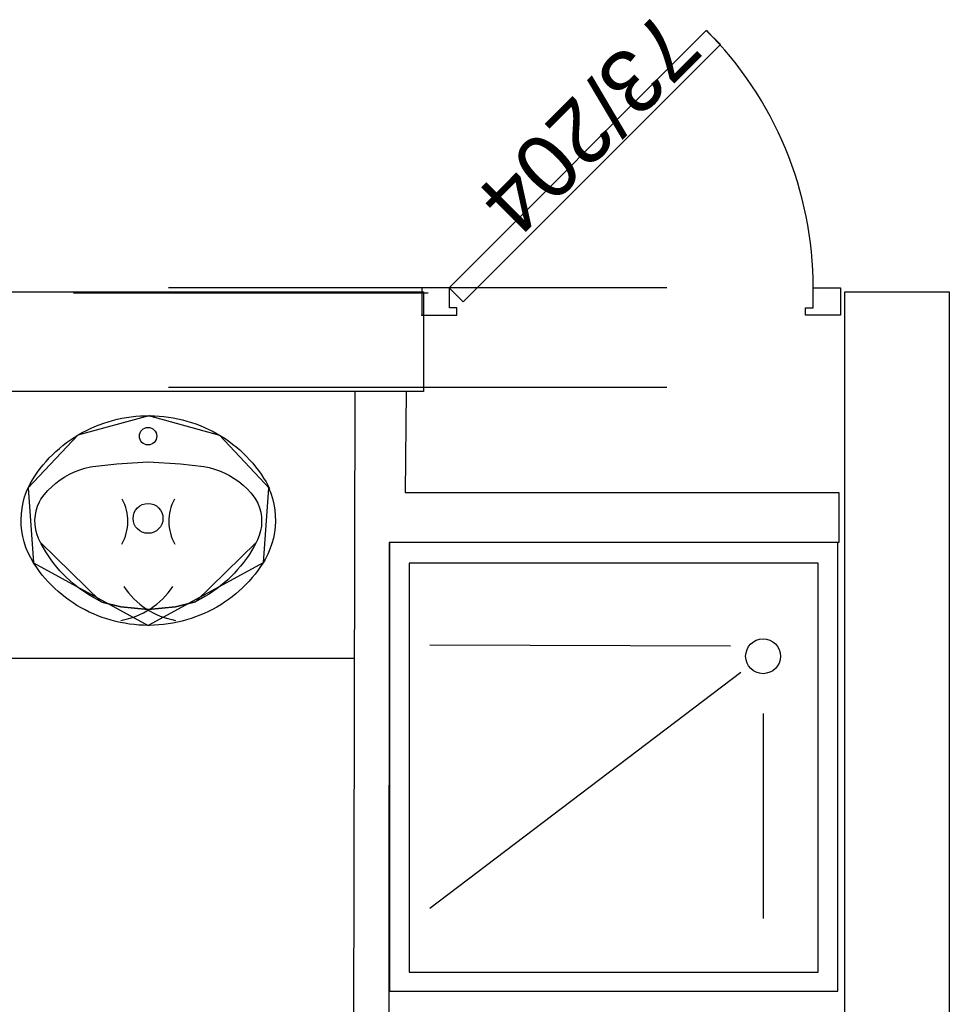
# Model space of a CAD drawing. Header units: millimetres. Extents: x -15 to 127, y -65 to 67.
# Tile 449 of 476: x 114.365 to 114.552, y 29.732 to 29.93. Entities that reach past the tile are written whole.
import ezdxf

# ---------------------------------------------------------------- set-up
doc = ezdxf.new("R2010")
doc.units = ezdxf.units.MM
doc.header["$MEASUREMENT"] = 0
doc.linetypes.add('PC_DASH_2', pattern=[0.125, 0.05555555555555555, -0.06944444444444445])
doc.layers.add('Calque 5', color=7, linetype='Continuous')
doc.styles.get("Standard").update_dxf_attribs({"font": 'BKANT.TTF'})

# ---------------------------------------------------------------- blocks, each defined once
blk = doc.blocks.new('PD_31522')
at = {"layer": 'Calque 5', "color": 0}
for points in [[(46.85276068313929, -37.11875333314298), (46.8518174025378, -37.11873517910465), (46.85087534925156, -37.11868520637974), (46.84993567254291, -37.11860347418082), (46.84899952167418, -37.11849008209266), (46.8480680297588, -37.1183451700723), (46.84714233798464, -37.11816891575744), (46.8462235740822, -37.11796153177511), (46.84531285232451, -37.11772327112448), (46.84441128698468, -37.117454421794), (46.8435199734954, -37.1171553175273), (46.84263999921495, -37.11682631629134), (46.84177243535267, -37.11646782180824), (46.84091834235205, -37.11608027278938), (46.8400787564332, -37.11566413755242), (46.83925470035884, -37.11521992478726), (46.8384471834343, -37.11474817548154), (46.83765718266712, -37.11424946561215), (46.83688566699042, -37.11372440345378), (46.83613357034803, -37.1131736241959), (46.83540181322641, -37.1125978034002), (46.83469128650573, -37.11199763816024), (46.83400285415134, -37.11137386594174), (46.83333735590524, -37.11072724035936), (46.83269560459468, -37.11005855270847), (46.83207837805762, -37.10936861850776), (46.83148642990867, -37.10865827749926), (46.83092048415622, -37.10792839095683), (46.83038122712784, -37.10717985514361), (46.8298693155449, -37.10641357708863), (46.82973762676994, -37.10620655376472), (46.82915566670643, -37.10521134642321), (46.8286470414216, -37.10417960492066), (46.82821408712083, -37.10311606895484), (46.82785891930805, -37.10202592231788), (46.82758326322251, -37.10091447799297), (46.82738846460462, -37.09978714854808), (46.82727547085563, -37.09864942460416), (46.82724483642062, -37.09750685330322), (46.82729670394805, -37.0963649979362), (46.82743082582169, -37.095229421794), (46.8276465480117, -37.09410565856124), (46.82794281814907, -37.09299918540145), (46.82831819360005, -37.09191538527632), (46.82862142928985, -37.09118569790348), (46.82905748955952, -37.09037596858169), (46.82952273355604, -37.08958137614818), (46.83001637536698, -37.08880296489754), (46.83053781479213, -37.08804168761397), (46.83108641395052, -37.08729846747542), (46.83166150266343, -37.08657421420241), (46.8322623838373, -37.0858698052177), (46.83288832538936, -37.08518610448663), (46.83353856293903, -37.08452394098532), (46.83421230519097, -37.083884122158), (46.83490873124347, -37.08326742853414), (46.83562699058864, -37.08267460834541), (46.83636621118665, -37.08210638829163), (46.83712549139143, -37.08156346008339), (46.83790390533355, -37.08104648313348), (46.83870050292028, -37.08055608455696), (46.8395143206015, -37.080092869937), (46.84034435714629, -37.07965739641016), (46.84118960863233, -37.07925019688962), (46.84204904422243, -37.07887176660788), (46.84292161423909, -37.07852256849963), (46.84380625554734, -37.07820302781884), (46.84470189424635, -37.07791353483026), (46.84560743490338, -37.07765443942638), (46.8465217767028, -37.07742605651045), (46.84744380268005, -37.07722866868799), (46.84837239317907, -37.07706251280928), (46.84930641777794, -37.07692779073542), (46.85024473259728, -37.07682467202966), (46.85118619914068, -37.07675327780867), (46.85212966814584, -37.07671369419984), (46.85307399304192, -37.07670597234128), (46.85401801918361, -37.07673012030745), (46.85496060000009, -37.07678610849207), (46.85590058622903, -37.07687386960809), (46.8568368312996, -37.0769932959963), (46.8577681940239, -37.07714424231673), (46.85869354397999, -37.07732652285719), (46.85961174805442, -37.07753991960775), (46.86052169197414, -37.07778417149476), (46.86142226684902, -37.07805897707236), (46.8623123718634, -37.0783640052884), (46.86319092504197, -37.07869888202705), (46.86405685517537, -37.07906320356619), (46.86490910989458, -37.0794565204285), (46.8657466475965, -37.07987835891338), (46.8665684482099, -37.080328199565), (46.86737351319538, -37.08080549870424), (46.86816086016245, -37.08130967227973), (46.86892952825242, -37.08184010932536), (46.86967858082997, -37.08239615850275), (46.87040710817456, -37.08297714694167), (46.87111422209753, -37.08358236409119), (46.87179905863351, -37.08421107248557), (46.87246078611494, -37.08486250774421), (46.87309859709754, -37.0855358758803), (46.87371171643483, -37.08623035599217), (46.87429939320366, -37.08694510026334), (46.87486091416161, -37.08767924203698), (46.87539559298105, -37.08843188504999), (46.87590278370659, -37.08920211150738), (46.87638186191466, -37.08998898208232), (46.87683224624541, -37.09079153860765), (46.87708618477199, -37.09127571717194), (46.87689991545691, -37.09118569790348), (46.87732867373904, -37.092250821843), (46.87767954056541, -37.09334226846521), (46.87795081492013, -37.09445472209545), (46.87814116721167, -37.09558276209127), (46.87824967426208, -37.0967208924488), (46.87827580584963, -37.09786356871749), (46.87821943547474, -37.09900522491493), (46.87808083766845, -37.10014029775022), (46.87786068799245, -37.1012632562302), (46.87756006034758, -37.1023686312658), (46.87718041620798, -37.10345103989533), (46.87672360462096, -37.10450520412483), (46.87619185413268, -37.10552598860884), (46.87578385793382, -37.10620626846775), (46.87527920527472, -37.10697738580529), (46.87474717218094, -37.10773073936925), (46.87418827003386, -37.1084656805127), (46.87360318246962, -37.10918131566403), (46.87299261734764, -37.10987677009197), (46.87235732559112, -37.1105511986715), (46.87169807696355, -37.11120377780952), (46.87101567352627, -37.11183371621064), (46.8703109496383, -37.11244024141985), (46.86958476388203, -37.11302261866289), (46.86883799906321, -37.11358013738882), (46.86807156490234, -37.11411211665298), (46.86728639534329, -37.11461790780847), (46.8664834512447, -37.11509689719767), (46.86566370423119, -37.11554850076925), (46.86482815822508, -37.11597216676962), (46.8639778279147, -37.11636738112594), (46.86311374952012, -37.11673365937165), (46.86223697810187, -37.11707055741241), (46.86134858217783, -37.11737766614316), (46.86044964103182, -37.11765460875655), (46.85954125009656, -37.11790104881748), (46.85862451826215, -37.1181166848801), (46.85770056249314, -37.11830125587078), (46.85677050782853, -37.11845453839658), (46.85583548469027, -37.11857634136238), (46.85489663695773, -37.1186665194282), (46.85395510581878, -37.11872496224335), (46.85301203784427, -37.11875159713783), (46.85276067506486, -37.11875332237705)], [(46.87708618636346, -37.09127571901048), (46.86713052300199, -37.08065748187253), (46.85288253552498, -37.07670496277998), (46.83861895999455, -37.08060456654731), (46.82862121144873, -37.09118577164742)], [(46.828621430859, -37.09118569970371), (46.82973748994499, -37.1062062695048)], [(46.87689991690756, -37.09118569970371), (46.87578385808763, -37.1062062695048)], [(46.82973762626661, -37.10620655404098), (46.85276068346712, -37.11875333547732)], [(46.87578372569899, -37.10620653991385), (46.85276067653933, -37.11875332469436)]]:
    blk.add_lwpolyline(points, dxfattribs=at)
blk = doc.blocks.new('PD_31523')
at = {"layer": 'Calque 5', "color": 0}
for points in [[(46.87438851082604, -37.10215881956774), (46.87394491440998, -37.10298349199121), (46.8734718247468, -37.10379269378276), (46.87296981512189, -37.10458543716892), (46.87243949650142, -37.10536075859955), (46.87188151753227, -37.10611771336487), (46.87129655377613, -37.10685537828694), (46.87068532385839, -37.10757285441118), (46.87004856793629, -37.10826926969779), (46.86938706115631, -37.10894377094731), (46.86870161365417, -37.10959554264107), (46.86799305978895, -37.11022378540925), (46.86726225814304, -37.11082773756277), (46.86651010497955, -37.1114066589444), (46.8657375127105, -37.11195984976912), (46.86494542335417, -37.11248663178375), (46.8641348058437, -37.11298636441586), (46.86330663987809, -37.11345844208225), (46.8624619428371, -37.11390228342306), (46.86220249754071, -37.1140313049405), (46.85819079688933, -37.11506557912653), (46.85271416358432, -37.11556035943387), (46.847260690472, -37.11504318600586), (46.84341186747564, -37.11412126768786), (46.8433188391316, -37.11403132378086), (46.84246932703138, -37.11359615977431), (46.84163603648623, -37.11313259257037), (46.84081998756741, -37.11264118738), (46.84002217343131, -37.11212254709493), (46.83924356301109, -37.11157730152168), (46.83848510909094, -37.11100611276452), (46.83774773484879, -37.11040968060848), (46.83703233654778, -37.10978872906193), (46.83633978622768, -37.10914401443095), (46.8356709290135, -37.10847632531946), (46.83502658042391, -37.10778647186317), (46.83440752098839, -37.10707529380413), (46.833814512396, -37.10634366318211), (46.83324827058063, -37.10559246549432), (46.8327094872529, -37.10482261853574), (46.83219882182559, -37.10403505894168), (46.83171689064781, -37.10323074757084), (46.83126428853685, -37.10241066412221), (46.83113282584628, -37.10215883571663), (46.83071492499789, -37.10130700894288), (46.83039140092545, -37.10041761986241), (46.83016579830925, -37.09950040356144), (46.83004059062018, -37.09856541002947), (46.83001715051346, -37.09762288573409), (46.8300957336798, -37.09668315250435), (46.83027547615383, -37.09575651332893), (46.83055441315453, -37.09485311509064), (46.83092948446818, -37.09398285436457), (46.83122584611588, -37.09343451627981), (46.83188004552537, -37.09256276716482), (46.83259552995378, -37.09173743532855), (46.83336881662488, -37.09096237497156), (46.83419613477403, -37.09024135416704), (46.83507345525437, -37.08957789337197), (46.83599650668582, -37.08897521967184), (46.8369607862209, -37.08843627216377), (46.8379616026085, -37.08796367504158), (46.83899407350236, -37.08755972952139), (46.84005317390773, -37.08722640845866), (46.84113374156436, -37.0869653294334), (46.84164442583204, -37.08686849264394), (46.84641195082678, -37.08635131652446), (46.85271416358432, -37.08596906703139), (46.85920250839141, -37.08638504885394), (46.86387691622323, -37.08686849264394), (46.86496570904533, -37.08709536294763), (46.86603548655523, -37.08739511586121), (46.86708103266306, -37.0877662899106), (46.86809725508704, -37.0882070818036), (46.86907919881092, -37.08871534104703), (46.87002208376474, -37.08928858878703), (46.87092131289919, -37.08992403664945), (46.87177250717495, -37.09061858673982), (46.87257152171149, -37.0913688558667), (46.87331445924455, -37.09217118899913), (46.87399770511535, -37.09302167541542), (46.87429549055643, -37.09343434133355), (46.87473146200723, -37.09427782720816), (46.8750738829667, -37.09516057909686), (46.87531899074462, -37.09607310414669), (46.87546411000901, -37.09700540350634), (46.87550764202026, -37.09794726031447), (46.87544911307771, -37.098888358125), (46.87528916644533, -37.0998183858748), (46.87502955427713, -37.10072715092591), (46.8746731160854, -37.1016047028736), (46.87438851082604, -37.10215883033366)], [(46.84164442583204, -37.08686849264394), (46.84641195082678, -37.08635131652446), (46.85271416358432, -37.08596906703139), (46.85920250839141, -37.08638504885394), (46.86387691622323, -37.08686849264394)], [(46.83113282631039, -37.10215883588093), (46.8433188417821, -37.11403132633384)], [(46.87438851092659, -37.10215882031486), (46.86220249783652, -37.11403130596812)], [(46.84341186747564, -37.11412126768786), (46.847260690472, -37.11504318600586), (46.85271416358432, -37.11556035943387), (46.85819079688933, -37.11506557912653), (46.86220232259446, -37.11403114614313)]]:
    blk.add_lwpolyline(points, dxfattribs=at)
for centre, radius, start, end in [((46.83932902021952, -37.09787791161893), 0.009315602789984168, 330.4411468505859, 28.37751770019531), ((46.86619232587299, -37.09787791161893), 0.00931559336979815, 151.6224822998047, 209.5588531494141), ((46.84445961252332, -37.10205533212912), 0.01595716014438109, 280.161392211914, 326.0300598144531), ((46.86106173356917, -37.10205532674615), 0.01595715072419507, 213.9699401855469, 259.8386077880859)]:
    blk.add_arc(centre, radius, start, end, dxfattribs=at)
blk = doc.blocks.new('PD_31521')
at = {"layer": 'Calque 5', "color": 0}
for points in [[(46.84164442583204, -37.08686849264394), (46.84641195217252, -37.0863513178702), (46.85271416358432, -37.08596906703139), (46.85920250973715, -37.08638504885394), (46.86387691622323, -37.08686849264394)], [(46.83113282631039, -37.10215883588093), (46.8433188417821, -37.11403132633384)], [(46.87438851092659, -37.10215882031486), (46.86220249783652, -37.11403130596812)], [(46.84341186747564, -37.11412126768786), (46.847260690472, -37.11504318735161), (46.85271416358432, -37.11556035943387), (46.85819079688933, -37.11506558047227), (46.86220232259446, -37.11403114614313)]]:
    blk.add_lwpolyline(points, dxfattribs=at)
for centre, radius in [((46.85271364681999, -37.08081218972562), 0.001750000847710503), ((46.85270867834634, -37.09729571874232), 0.002999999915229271)]:
    blk.add_circle(centre, radius, dxfattribs=at)
for centre, radius, start, end in [((46.83932902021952, -37.09787791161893), 0.009315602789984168, 330.4411468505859, 28.37751770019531), ((46.86619232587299, -37.09787791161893), 0.00931559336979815, 151.6224822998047, 209.5588531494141), ((46.84445961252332, -37.10205533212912), 0.01595716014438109, 280.161392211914, 326.0300598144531), ((46.86106173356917, -37.10205532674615), 0.01595715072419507, 213.9699401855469, 259.8386077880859)]:
    blk.add_arc(centre, radius, start, end, dxfattribs=at)
at = {"layer": 'Calque 5'}
for name in ['PD_31522', 'PD_31523']:
    blk.add_blockref(name, (0, 0), dxfattribs=at)
blk = doc.blocks.new('PD_32868')
at = {"layer": 'Calque 5', "color": 0}
for points in [[(46.85276068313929, -37.11875333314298), (46.8518174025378, -37.11873517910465), (46.85087534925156, -37.11868520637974), (46.84993567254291, -37.11860347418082), (46.84899952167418, -37.11849008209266), (46.8480680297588, -37.1183451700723), (46.84714233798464, -37.11816891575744), (46.8462235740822, -37.11796153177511), (46.84531285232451, -37.11772327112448), (46.84441128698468, -37.117454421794), (46.8435199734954, -37.1171553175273), (46.84263999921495, -37.11682631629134), (46.84177243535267, -37.11646782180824), (46.84091834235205, -37.11608027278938), (46.8400787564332, -37.11566413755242), (46.83925470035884, -37.11521992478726), (46.8384471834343, -37.11474817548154), (46.83765718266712, -37.11424946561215), (46.83688566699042, -37.11372440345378), (46.83613357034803, -37.1131736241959), (46.83540181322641, -37.1125978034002), (46.83469128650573, -37.11199763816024), (46.83400285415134, -37.11137386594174), (46.83333735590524, -37.11072724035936), (46.83269560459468, -37.11005855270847), (46.83207837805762, -37.10936861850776), (46.83148642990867, -37.10865827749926), (46.83092048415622, -37.10792839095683), (46.83038122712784, -37.10717985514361), (46.8298693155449, -37.10641357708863), (46.82973762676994, -37.10620655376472), (46.82915566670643, -37.10521134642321), (46.8286470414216, -37.10417960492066), (46.82821408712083, -37.10311606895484), (46.82785891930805, -37.10202592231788), (46.82758326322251, -37.10091447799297), (46.82738846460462, -37.09978714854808), (46.82727547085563, -37.09864942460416), (46.82724483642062, -37.09750685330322), (46.82729670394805, -37.0963649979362), (46.82743082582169, -37.095229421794), (46.8276465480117, -37.09410565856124), (46.82794281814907, -37.09299918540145), (46.82831819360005, -37.09191538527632), (46.82862142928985, -37.09118569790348), (46.82905748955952, -37.09037596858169), (46.82952273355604, -37.08958137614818), (46.83001637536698, -37.08880296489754), (46.83053781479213, -37.08804168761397), (46.83108641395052, -37.08729846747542), (46.83166150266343, -37.08657421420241), (46.8322623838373, -37.0858698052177), (46.83288832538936, -37.08518610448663), (46.83353856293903, -37.08452394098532), (46.83421230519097, -37.083884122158), (46.83490873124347, -37.08326742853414), (46.83562699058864, -37.08267460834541), (46.83636621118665, -37.08210638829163), (46.83712549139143, -37.08156346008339), (46.83790390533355, -37.08104648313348), (46.83870050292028, -37.08055608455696), (46.8395143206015, -37.080092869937), (46.84034435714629, -37.07965739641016), (46.84118960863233, -37.07925019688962), (46.84204904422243, -37.07887176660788), (46.84292161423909, -37.07852256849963), (46.84380625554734, -37.07820302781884), (46.84470189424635, -37.07791353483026), (46.84560743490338, -37.07765443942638), (46.8465217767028, -37.07742605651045), (46.84744380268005, -37.07722866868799), (46.84837239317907, -37.07706251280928), (46.84930641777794, -37.07692779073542), (46.85024473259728, -37.07682467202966), (46.85118619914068, -37.07675327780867), (46.85212966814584, -37.07671369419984), (46.85307399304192, -37.07670597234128), (46.85401801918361, -37.07673012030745), (46.85496060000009, -37.07678610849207), (46.85590058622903, -37.07687386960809), (46.8568368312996, -37.0769932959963), (46.8577681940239, -37.07714424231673), (46.85869354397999, -37.07732652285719), (46.85961174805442, -37.07753991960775), (46.86052169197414, -37.07778417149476), (46.86142226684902, -37.07805897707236), (46.8623123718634, -37.0783640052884), (46.86319092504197, -37.07869888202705), (46.86405685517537, -37.07906320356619), (46.86490910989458, -37.0794565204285), (46.8657466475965, -37.07987835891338), (46.8665684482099, -37.080328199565), (46.86737351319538, -37.08080549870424), (46.86816086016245, -37.08130967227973), (46.86892952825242, -37.08184010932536), (46.86967858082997, -37.08239615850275), (46.87040710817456, -37.08297714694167), (46.87111422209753, -37.08358236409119), (46.87179905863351, -37.08421107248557), (46.87246078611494, -37.08486250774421), (46.87309859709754, -37.0855358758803), (46.87371171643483, -37.08623035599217), (46.87429939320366, -37.08694510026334), (46.87486091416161, -37.08767924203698), (46.87539559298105, -37.08843188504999), (46.87590278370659, -37.08920211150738), (46.87638186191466, -37.08998898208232), (46.87683224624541, -37.09079153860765), (46.87708618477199, -37.09127571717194), (46.87689991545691, -37.09118569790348), (46.87732867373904, -37.092250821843), (46.87767954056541, -37.09334226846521), (46.87795081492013, -37.09445472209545), (46.87814116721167, -37.09558276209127), (46.87824967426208, -37.0967208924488), (46.87827580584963, -37.09786356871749), (46.87821943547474, -37.09900522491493), (46.87808083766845, -37.10014029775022), (46.87786068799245, -37.1012632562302), (46.87756006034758, -37.1023686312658), (46.87718041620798, -37.10345103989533), (46.87672360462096, -37.10450520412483), (46.87619185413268, -37.10552598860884), (46.87578385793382, -37.10620626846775), (46.87527920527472, -37.10697738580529), (46.87474717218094, -37.10773073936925), (46.87418827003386, -37.1084656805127), (46.87360318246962, -37.10918131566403), (46.87299261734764, -37.10987677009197), (46.87235732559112, -37.1105511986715), (46.87169807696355, -37.11120377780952), (46.87101567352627, -37.11183371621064), (46.8703109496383, -37.11244024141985), (46.86958476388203, -37.11302261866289), (46.86883799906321, -37.11358013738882), (46.86807156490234, -37.11411211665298), (46.86728639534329, -37.11461790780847), (46.8664834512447, -37.11509689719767), (46.86566370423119, -37.11554850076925), (46.86482815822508, -37.11597216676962), (46.8639778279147, -37.11636738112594), (46.86311374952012, -37.11673365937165), (46.86223697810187, -37.11707055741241), (46.86134858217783, -37.11737766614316), (46.86044964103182, -37.11765460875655), (46.85954125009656, -37.11790104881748), (46.85862451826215, -37.1181166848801), (46.85770056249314, -37.11830125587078), (46.85677050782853, -37.11845453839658), (46.85583548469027, -37.11857634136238), (46.85489663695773, -37.1186665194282), (46.85395510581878, -37.11872496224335), (46.85301203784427, -37.11875159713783), (46.85276067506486, -37.11875332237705)], [(46.87708618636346, -37.09127571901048), (46.86713052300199, -37.08065748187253), (46.85288253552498, -37.07670496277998), (46.83861895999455, -37.08060456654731), (46.82862121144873, -37.09118577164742)], [(46.828621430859, -37.09118569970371), (46.82973748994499, -37.1062062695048)], [(46.87689991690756, -37.09118569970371), (46.87578385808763, -37.1062062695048)], [(46.82973762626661, -37.10620655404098), (46.85276068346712, -37.11875333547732)], [(46.87578372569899, -37.10620653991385), (46.85276067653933, -37.11875332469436)]]:
    blk.add_lwpolyline(points, dxfattribs=at)
blk = doc.blocks.new('PD_32869')
at = {"layer": 'Calque 5', "color": 0}
for points in [[(46.87438851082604, -37.10215881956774), (46.87394491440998, -37.10298349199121), (46.8734718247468, -37.10379269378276), (46.87296981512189, -37.10458543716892), (46.87243949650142, -37.10536075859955), (46.87188151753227, -37.10611771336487), (46.87129655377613, -37.10685537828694), (46.87068532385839, -37.10757285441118), (46.87004856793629, -37.10826926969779), (46.86938706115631, -37.10894377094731), (46.86870161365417, -37.10959554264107), (46.86799305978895, -37.11022378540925), (46.86726225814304, -37.11082773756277), (46.86651010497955, -37.1114066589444), (46.8657375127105, -37.11195984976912), (46.86494542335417, -37.11248663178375), (46.8641348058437, -37.11298636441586), (46.86330663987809, -37.11345844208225), (46.8624619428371, -37.11390228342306), (46.86220249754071, -37.1140313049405), (46.85819079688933, -37.11506557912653), (46.85271416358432, -37.11556035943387), (46.847260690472, -37.11504318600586), (46.84341186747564, -37.11412126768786), (46.8433188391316, -37.11403132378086), (46.84246932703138, -37.11359615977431), (46.84163603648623, -37.11313259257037), (46.84081998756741, -37.11264118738), (46.84002217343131, -37.11212254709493), (46.83924356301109, -37.11157730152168), (46.83848510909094, -37.11100611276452), (46.83774773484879, -37.11040968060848), (46.83703233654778, -37.10978872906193), (46.83633978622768, -37.10914401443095), (46.8356709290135, -37.10847632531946), (46.83502658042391, -37.10778647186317), (46.83440752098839, -37.10707529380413), (46.833814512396, -37.10634366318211), (46.83324827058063, -37.10559246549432), (46.8327094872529, -37.10482261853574), (46.83219882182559, -37.10403505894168), (46.83171689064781, -37.10323074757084), (46.83126428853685, -37.10241066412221), (46.83113282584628, -37.10215883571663), (46.83071492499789, -37.10130700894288), (46.83039140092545, -37.10041761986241), (46.83016579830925, -37.09950040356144), (46.83004059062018, -37.09856541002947), (46.83001715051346, -37.09762288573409), (46.8300957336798, -37.09668315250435), (46.83027547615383, -37.09575651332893), (46.83055441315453, -37.09485311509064), (46.83092948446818, -37.09398285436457), (46.83122584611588, -37.09343451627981), (46.83188004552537, -37.09256276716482), (46.83259552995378, -37.09173743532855), (46.83336881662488, -37.09096237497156), (46.83419613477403, -37.09024135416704), (46.83507345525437, -37.08957789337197), (46.83599650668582, -37.08897521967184), (46.8369607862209, -37.08843627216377), (46.8379616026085, -37.08796367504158), (46.83899407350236, -37.08755972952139), (46.84005317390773, -37.08722640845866), (46.84113374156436, -37.0869653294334), (46.84164442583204, -37.08686849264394), (46.84641195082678, -37.08635131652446), (46.85271416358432, -37.08596906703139), (46.85920250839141, -37.08638504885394), (46.86387691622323, -37.08686849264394), (46.86496570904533, -37.08709536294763), (46.86603548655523, -37.08739511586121), (46.86708103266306, -37.0877662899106), (46.86809725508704, -37.0882070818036), (46.86907919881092, -37.08871534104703), (46.87002208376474, -37.08928858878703), (46.87092131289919, -37.08992403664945), (46.87177250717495, -37.09061858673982), (46.87257152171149, -37.0913688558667), (46.87331445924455, -37.09217118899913), (46.87399770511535, -37.09302167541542), (46.87429549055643, -37.09343434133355), (46.87473146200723, -37.09427782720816), (46.8750738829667, -37.09516057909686), (46.87531899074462, -37.09607310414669), (46.87546411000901, -37.09700540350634), (46.87550764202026, -37.09794726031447), (46.87544911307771, -37.098888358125), (46.87528916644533, -37.0998183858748), (46.87502955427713, -37.10072715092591), (46.8746731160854, -37.1016047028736), (46.87438851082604, -37.10215883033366)], [(46.84164442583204, -37.08686849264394), (46.84641195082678, -37.08635131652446), (46.85271416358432, -37.08596906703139), (46.85920250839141, -37.08638504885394), (46.86387691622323, -37.08686849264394)], [(46.83113282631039, -37.10215883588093), (46.8433188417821, -37.11403132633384)], [(46.87438851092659, -37.10215882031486), (46.86220249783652, -37.11403130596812)], [(46.84341186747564, -37.11412126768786), (46.847260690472, -37.11504318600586), (46.85271416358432, -37.11556035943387), (46.85819079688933, -37.11506557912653), (46.86220232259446, -37.11403114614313)]]:
    blk.add_lwpolyline(points, dxfattribs=at)
for centre, radius, start, end in [((46.83932902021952, -37.09787791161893), 0.009315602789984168, 330.4411468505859, 28.37751770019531), ((46.86619232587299, -37.09787791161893), 0.00931559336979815, 151.6224822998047, 209.5588531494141), ((46.84445961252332, -37.10205533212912), 0.01595716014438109, 280.161392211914, 326.0300598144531), ((46.86106173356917, -37.10205532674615), 0.01595715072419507, 213.9699401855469, 259.8386077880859)]:
    blk.add_arc(centre, radius, start, end, dxfattribs=at)
blk = doc.blocks.new('PD_32867')
at = {"layer": 'Calque 5', "color": 0}
for points in [[(46.84164442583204, -37.08686849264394), (46.84641195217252, -37.0863513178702), (46.85271416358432, -37.08596906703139), (46.85920250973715, -37.08638504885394), (46.86387691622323, -37.08686849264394)], [(46.83113282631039, -37.10215883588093), (46.8433188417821, -37.11403132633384)], [(46.87438851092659, -37.10215882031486), (46.86220249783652, -37.11403130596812)], [(46.84341186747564, -37.11412126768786), (46.847260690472, -37.11504318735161), (46.85271416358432, -37.11556035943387), (46.85819079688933, -37.11506558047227), (46.86220232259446, -37.11403114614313)]]:
    blk.add_lwpolyline(points, dxfattribs=at)
for centre, radius in [((46.85271364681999, -37.08081218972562), 0.001750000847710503), ((46.85270867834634, -37.09729571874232), 0.002999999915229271)]:
    blk.add_circle(centre, radius, dxfattribs=at)
for centre, radius, start, end in [((46.83932902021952, -37.09787791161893), 0.009315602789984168, 330.4411468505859, 28.37751770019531), ((46.86619232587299, -37.09787791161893), 0.00931559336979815, 151.6224822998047, 209.5588531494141), ((46.84445961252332, -37.10205533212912), 0.01595716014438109, 280.161392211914, 326.0300598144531), ((46.86106173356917, -37.10205532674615), 0.01595715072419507, 213.9699401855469, 259.8386077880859)]:
    blk.add_arc(centre, radius, start, end, dxfattribs=at)
at = {"layer": 'Calque 5'}
for name in ['PD_32868', 'PD_32869']:
    blk.add_blockref(name, (0, 0), dxfattribs=at)

msp = doc.modelspace()

# ---------------------------------------------------------------- linework, layer by layer
at = {"layer": 'Calque 5', "color": 0, "linetype": 'PC_DASH_2'}
for p, q in [((111.7951603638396, 29.87580880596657), (114.5518720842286, 29.87580880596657)), ((111.7951603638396, 29.87580880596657), (114.5518720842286, 29.87580880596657)), ((111.7951603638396, 29.85580880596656), (114.5518720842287, 29.85580880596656)), ((111.7951603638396, 29.85580880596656), (114.5518720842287, 29.85580880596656))]:
    msp.add_line(p, q, dxfattribs=at)
at = {"layer": 'Calque 5', "color": 0}
for p, q in [((114.4473147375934, 29.87464969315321), (114.3761210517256, 29.8746496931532)), ((114.4473147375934, 29.87464969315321), (114.3761210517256, 29.8746496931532)), ((114.5079348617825, 29.80383267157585), (114.4476174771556, 29.80402900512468)), ((114.5079348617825, 29.80383267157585), (114.4476174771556, 29.80402900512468)), ((114.2792028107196, 29.80143959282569), (114.4324652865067, 29.80143959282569)), ((114.2792028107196, 29.80143959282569), (114.4324652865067, 29.80143959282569)), ((114.5100476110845, 29.79858808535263), (114.4476174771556, 29.75121970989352)), ((114.5100476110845, 29.79858808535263), (114.4476174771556, 29.75121970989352)), ((114.5144974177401, 29.7903628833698), (114.5144974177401, 29.74921970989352)), ((114.5144974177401, 29.7903628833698), (114.5144974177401, 29.74921970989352))]:
    msp.add_line(p, q, dxfattribs=at)
for points in [[(114.4514728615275, 29.87574892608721), (114.4543012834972, 29.8729205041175), (114.5059200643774, 29.92453928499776), (114.5030916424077, 29.92736770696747), (114.4514728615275, 29.87574892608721)], [(114.4514728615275, 29.87574892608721), (114.4543012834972, 29.8729205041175), (114.5059200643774, 29.92453928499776), (114.5030916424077, 29.92736770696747), (114.4514728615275, 29.87574892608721)], [(114.2691930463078, 29.874934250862), (114.446338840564, 29.874934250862), (114.446338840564, 29.85493425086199), (114.2691930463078, 29.85493425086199), (114.2691930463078, 29.874934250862)], [(114.2691930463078, 29.874934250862), (114.446338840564, 29.874934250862), (114.446338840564, 29.85493425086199), (114.2691930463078, 29.85493425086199), (114.2691930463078, 29.874934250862)], [(114.4460394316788, 29.87571949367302), (114.4460394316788, 29.87021949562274), (114.4530394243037, 29.87021949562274), (114.4530394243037, 29.87171949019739), (114.4515394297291, 29.87171949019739), (114.451539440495, 29.87571949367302), (114.4460394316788, 29.87571949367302)], [(114.4460394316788, 29.87571949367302), (114.4460394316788, 29.87021949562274), (114.4530394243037, 29.87021949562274), (114.4530394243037, 29.87171949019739), (114.4515394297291, 29.87171949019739), (114.451539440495, 29.87571949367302), (114.4460394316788, 29.87571949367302)], [(114.5143514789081, 29.21637763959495), (114.5166260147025, 29.23009429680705), (114.5308720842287, 29.23009429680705), (114.5308720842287, 29.87495584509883), (114.5518720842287, 29.87495584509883), (114.5518720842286, 28.9930805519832), (114.5379561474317, 28.99077297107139), (114.5310592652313, 28.99079007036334), (114.5308720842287, 28.99114448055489), (114.5308720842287, 29.20996903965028), (114.5143673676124, 29.20996903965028), (114.5143514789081, 29.21637763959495)], [(114.5143514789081, 29.21637763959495), (114.5166260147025, 29.23009429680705), (114.5308720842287, 29.23009429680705), (114.5308720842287, 29.87495584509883), (114.5518720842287, 29.87495584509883), (114.5518720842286, 28.9930805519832), (114.5379561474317, 28.99077297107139), (114.5310592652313, 28.99079007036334), (114.5308720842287, 28.99114448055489), (114.5308720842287, 29.20996903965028), (114.5143673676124, 29.20996903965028), (114.5143514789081, 29.21637763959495)], [(114.5300393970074, 29.87571948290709), (114.5300393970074, 29.87021948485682), (114.5230394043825, 29.87021948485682), (114.5230394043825, 29.87171947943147), (114.5245393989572, 29.87171947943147), (114.5245394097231, 29.87571948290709), (114.5300393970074, 29.87571948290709)], [(114.5300393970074, 29.87571948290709), (114.5300393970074, 29.87021948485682), (114.5230394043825, 29.87021948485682), (114.5230394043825, 29.87171947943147), (114.5245393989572, 29.87171947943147), (114.5245394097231, 29.87571948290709), (114.5300393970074, 29.87571948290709)], [(114.4326342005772, 29.85498120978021), (114.442865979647, 29.85498120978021), (114.4426877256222, 29.83466336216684), (114.5296769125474, 29.83466336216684), (114.5296769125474, 29.82462767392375), (114.4394559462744, 29.82462767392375), (114.43937145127, 29.72738790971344), (114.4323714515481, 29.72738790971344), (114.4326342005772, 29.85498120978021)], [(114.4326342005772, 29.85498120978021), (114.442865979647, 29.85498120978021), (114.4426877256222, 29.83466336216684), (114.5296769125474, 29.83466336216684), (114.5296769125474, 29.82462767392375), (114.4394559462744, 29.82462767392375), (114.43937145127, 29.72738790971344), (114.4323714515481, 29.72738790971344), (114.4326342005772, 29.85498120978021)], [(114.5294973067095, 29.82464859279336), (114.4394973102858, 29.82464859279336), (114.4394973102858, 29.73464859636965), (114.5294973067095, 29.73464859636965), (114.5294973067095, 29.82464859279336)], [(114.5294973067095, 29.82464859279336), (114.4394973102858, 29.82464859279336), (114.4394973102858, 29.73464859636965), (114.5294973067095, 29.73464859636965), (114.5294973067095, 29.82464859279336)], [(114.5255214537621, 29.82048197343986), (114.4434774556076, 29.82048197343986), (114.4434774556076, 29.73848197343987), (114.5255214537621, 29.73848197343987), (114.5255214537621, 29.82048197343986)], [(114.5255214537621, 29.82048197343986), (114.4434774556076, 29.82048197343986), (114.4434774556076, 29.73848197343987), (114.5255214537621, 29.73848197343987), (114.5255214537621, 29.82048197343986)]]:
    msp.add_lwpolyline(points, dxfattribs=at)
msp.add_circle((114.5144974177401, 29.80183264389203), 0.003499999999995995, dxfattribs=at)
msp.add_circle((114.5144974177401, 29.80183264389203), 0.003499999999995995, dxfattribs=at)
msp.add_arc((114.4515394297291, 29.87571948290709), 0.07299997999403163, 0, 45.05328533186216, dxfattribs=at)
msp.add_arc((114.4515394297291, 29.87571948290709), 0.07299997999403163, 0, 45.05328533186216, dxfattribs=at)
for p in [(114.4460394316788, 29.87021949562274), (114.4460394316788, 29.87021949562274), (114.3914307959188, 29.85007593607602), (114.3914307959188, 29.85007593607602)]:
    msp.add_point(p, dxfattribs=at)

# ---------------------------------------------------------------- block references
at = {"layer": 'Calque 5'}
for name in ['PD_31521', 'PD_32867']:
    msp.add_blockref(name, (67.5383568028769, 66.9267819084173), dxfattribs=at)

# ---------------------------------------------------------------- texts
at = {"layer": 'Calque 5', "color": 0, "insert": (114.5028709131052, 29.92291632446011), "char_height": 0.01267795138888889, "width": 0.05291666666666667, "attachment_point": 1, "rotation": 224.99999999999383}
msp.add_mtext('{\\fArial|b0|i0|c0|p34;\\W0.98;73/204}', dxfattribs=at)
msp.add_mtext('{\\fArial|b0|i0|c0|p34;\\W0.98;73/204}', dxfattribs=at)

doc.saveas('drawing.dxf')
